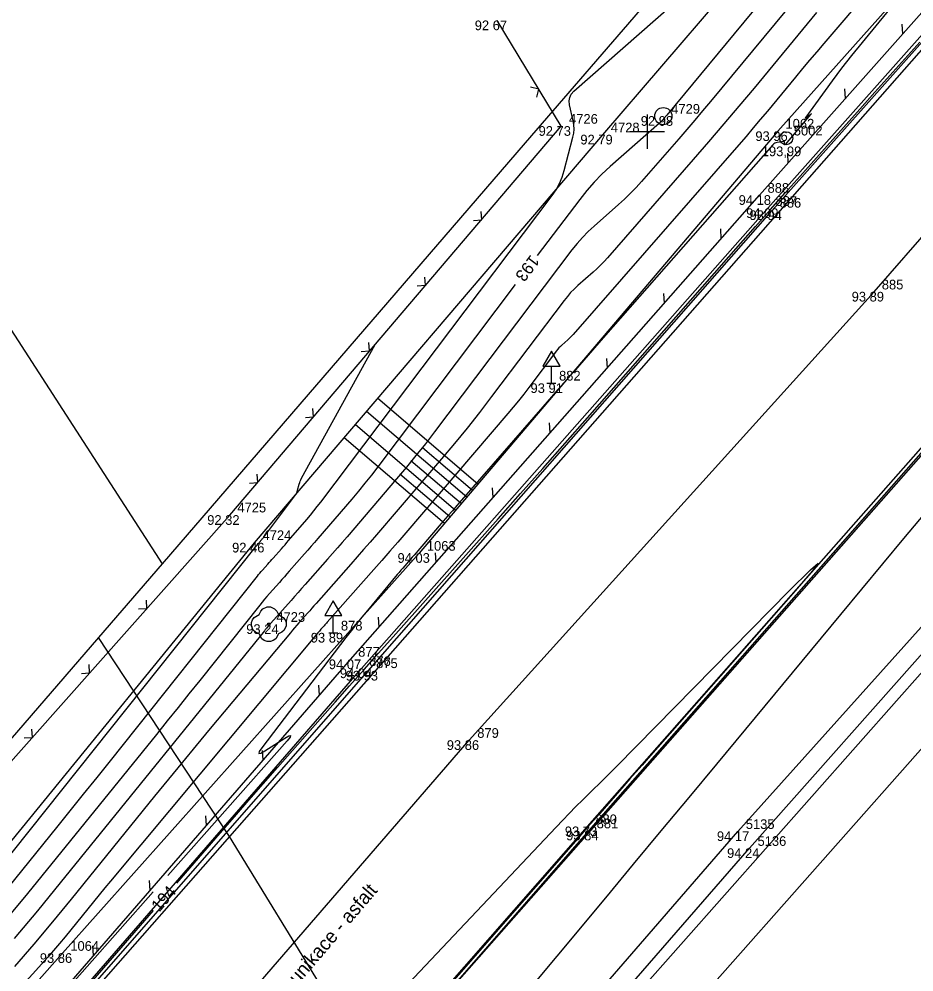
# Model space of a CAD drawing. Extents: x -711081 to -709338, y -1025122 to -1024092.
# Drawn here: x -709718.19 to -709692.27, y -1024424.34 to -1024396.74 of the extents above; entities that cross this region are included whole.
import ezdxf

# ---------------------------------------------------------------- set-up
doc = ezdxf.new("R2010")
doc.units = 0
for name, color, linetype in [('Ex_Contour Labels', 7, 'Continuous'), ('Ex_Major Contours', 7, 'Continuous'), ('Ex_Minor Contours', 7, 'Continuous'), ('Z_bodove_pole', 7, 'Continuous'), ('Z_bodove_pole_cisla', 7, 'Continuous'), ('Z_bodove_pole_vysky', 7, 'Continuous'), ('Z_body', 7, 'Continuous'), ('Z_body_cisla', 7, 'Continuous'), ('Z_body_vysky_redukovane', 7, 'Continuous'), ('Z_dopravni_znacky', 7, 'Continuous'), ('Z_hektometricka_sit', 7, 'Continuous'), ('Z_hrany_paty', 7, 'Continuous'), ('Z_katastr_hranice', 7, 'Continuous'), ('Z_katastr_vnitrni_kresba', 7, 'Continuous'), ('Z_komunikace', 7, 'Continuous'), ('Z_obruba', 7, 'Continuous'), ('Z_ploty', 7, 'Continuous'), ('Z_ploty_znacky', 7, 'Continuous'), ('Z_popisy', 7, 'Continuous'), ('Z_rozhranni', 7, 'Continuous'), ('Z_svodidla', 7, 'Continuous'), ('Z_svodidla_znacky', 7, 'Continuous'), ('Z_technicke_srafy', 7, 'Continuous'), ('Z_vdz12_prerusovana', 7, 'Continuous'), ('Z_zelen_jednotliva', 7, 'Continuous')]:
    doc.layers.add(name, color=color, linetype=linetype)

# ---------------------------------------------------------------- blocks, each defined once
blk = doc.blocks.new('POINT_DISPLAY')
blk.add_line((0, 0), (0, 0))
blk = doc.blocks.new('Z24')
for p, q in [((-0.42, 0.2), (-0.28, 0.28)), ((-0.28, 0.28), (-0.23, 0.38)), ((-0.23, 0.38), (-0.17, 0.45)), ((-0.17, 0.45), (-0.05, 0.5)), ((-0.05, 0.5), (0.05, 0.5)), ((0.05, 0.5), (0.17, 0.45)), ((0.17, 0.45), (0.23, 0.38)), ((0.23, 0.38), (0.28, 0.28)), ((0.28, 0.28), (0.42, 0.2)), ((-0.5, 0.05), (-0.47, 0.13)), ((-0.5, -0.05), (-0.5, 0.05)), ((-0.47, 0.13), (-0.42, 0.2)), ((-0.03, -0.03), (-0.03, 0.03)), ((-0.03, 0.03), (0.03, 0.03)), ((0.03, 0.03), (0.03, -0.03)), ((0.42, 0.2), (0.47, 0.13)), ((0.47, 0.13), (0.5, 0.05)), ((0.5, 0.05), (0.5, -0.05)), ((-0.45, -0.17), (-0.5, -0.05)), ((-0.38, -0.23), (-0.45, -0.17)), ((-0.28, -0.28), (-0.38, -0.23)), ((0.03, -0.03), (-0.03, -0.03)), ((0.38, -0.23), (0.28, -0.28)), ((0.45, -0.17), (0.38, -0.23)), ((0.5, -0.05), (0.45, -0.17)), ((-0.2, -0.42), (-0.28, -0.28)), ((-0.13, -0.47), (-0.2, -0.42)), ((-0.05, -0.5), (-0.13, -0.47)), ((0.05, -0.5), (-0.05, -0.5)), ((0.13, -0.47), (0.05, -0.5)), ((0.2, -0.42), (0.13, -0.47)), ((0.28, -0.28), (0.2, -0.42))]:
    blk.add_line(p, q)
blk = doc.blocks.new('Z10001')
blk.add_circle((0, 0), 0.25)
blk = doc.blocks.new('Z212')
for p, q in [((-0.17, 0.17), (0, 0)), ((0, 0), (0.17, 0.17))]:
    blk.add_line(p, q)
blk = doc.blocks.new('Z529')
blk.add_line((0, 0), (0.2, 0.2))
blk = doc.blocks.new('Z527')
for p, q in [((0, 0.93), (-0.25, 0.5)), ((0.25, 0.5), (0, 0.93)), ((-0.25, 0.5), (0.25, 0.5)), ((0, 0), (0, 0.5)), ((-0.13, 0), (0.13, 0))]:
    blk.add_line(p, q)
blk = doc.blocks.new('Z101')
for radius in [0.188, 0.0025]:
    blk.add_circle((0, 0), radius)

msp = doc.modelspace()

# ---------------------------------------------------------------- linework, layer by layer
at = {"layer": 'Ex_Major Contours'}
for points in [[(-709692.553, -1024391.207), (-709699.429, -1024399.519), (-709699.446, -1024399.539), (-709699.463, -1024399.559), (-709699.479, -1024399.579), (-709699.497, -1024399.598), (-709699.565, -1024399.677), (-709699.583, -1024399.696), (-709699.601, -1024399.715), (-709699.62, -1024399.733), (-709699.639, -1024399.751), (-709701.069, -1024401.009), (-709701.308, -1024401.23), (-709701.535, -1024401.462), (-709701.75, -1024401.706), (-709701.953, -1024401.961), (-709703.184, -1024403.592)], [(-709679.077, -1024395.707), (-709680.399, -1024397.22), (-709680.728, -1024397.599), (-709681.055, -1024397.98), (-709681.38, -1024398.363), (-709681.703, -1024398.748), (-709687.057, -1024405.183), (-709687.668, -1024405.917), (-709688.28, -1024406.651), (-709688.892, -1024407.384), (-709689.505, -1024408.118), (-709691.955, -1024411.05), (-709692.568, -1024411.784), (-709693.179, -1024412.518), (-709693.79, -1024413.253), (-709694.4, -1024413.988), (-709697.992, -1024418.324), (-709698.794, -1024419.292), (-709699.597, -1024420.259), (-709700.4, -1024421.225), (-709701.204, -1024422.191), (-709705.384, -1024427.211), (-709706.009, -1024427.937), (-709706.141, -1024428.08)], [(-709692.663, -1024396.063), (-709694.078, -1024397.798), (-709694.221, -1024397.977), (-709694.363, -1024398.158), (-709694.502, -1024398.341), (-709694.638, -1024398.526), (-709695.402, -1024399.582), (-709695.418, -1024399.606), (-709695.421, -1024399.616), (-709695.411, -1024399.612), (-709695.388, -1024399.595), (-709695.272, -1024399.498), (-709695.25, -1024399.48), (-709695.241, -1024399.476), (-709695.246, -1024399.485), (-709695.264, -1024399.507), (-709696.004, -1024400.371), (-709696.012, -1024400.379), (-709696.017, -1024400.38), (-709696.02, -1024400.375), (-709696.02, -1024400.364), (-709696.014, -1024400.306), (-709696.014, -1024400.293), (-709696.019, -1024400.285), (-709696.027, -1024400.281), (-709696.039, -1024400.282), (-709696.232, -1024400.314), (-709696.268, -1024400.323), (-709696.3, -1024400.337), (-709696.33, -1024400.357), (-709696.356, -1024400.383), (-709701.27, -1024405.974), (-709701.708, -1024406.474), (-709702.146, -1024406.974), (-709702.584, -1024407.474), (-709703.021, -1024407.975), (-709705.378, -1024410.676), (-709705.51, -1024410.828), (-709705.642, -1024410.981), (-709705.773, -1024411.133), (-709705.905, -1024411.286), (-709706.582, -1024412.077), (-709706.637, -1024412.141), (-709706.692, -1024412.204), (-709706.747, -1024412.267), (-709706.802, -1024412.329), (-709707.023, -1024412.58), (-709707.078, -1024412.643), (-709707.133, -1024412.706), (-709707.187, -1024412.769), (-709707.24, -1024412.833), (-709708.102, -1024413.868), (-709708.262, -1024414.062), (-709708.42, -1024414.259), (-709708.576, -1024414.457), (-709708.73, -1024414.657), (-709711.163, -1024417.85), (-709711.236, -1024417.959), (-709711.247, -1024418.011), (-709711.195, -1024418.005), (-709711.079, -1024417.941), (-709710.491, -1024417.569), (-709710.377, -1024417.504), (-709710.328, -1024417.495), (-709710.345, -1024417.541), (-709710.427, -1024417.644), (-709713.884, -1024421.547)], [(-709713.625, -1024421.771), (-709712.369, -1024420.322), (-709711.955, -1024419.845), (-709711.539, -1024419.369), (-709711.123, -1024418.894), (-709710.706, -1024418.419), (-709709.036, -1024416.523), (-709708.618, -1024416.05), (-709708.2, -1024415.577), (-709707.78, -1024415.104), (-709707.36, -1024414.632), (-709704.311, -1024411.212), (-709703.663, -1024410.484), (-709703.017, -1024409.755), (-709702.372, -1024409.025), (-709701.728, -1024408.293), (-709697.286, -1024403.233), (-709696.856, -1024402.745), (-709696.426, -1024402.258), (-709695.995, -1024401.771), (-709695.563, -1024401.285), (-709693.834, -1024399.344), (-709693.402, -1024398.859), (-709692.968, -1024398.375), (-709692.534, -1024397.891), (-709692.099, -1024397.408)], [(-709703.817, -1024404.43), (-709707.805, -1024409.71), (-709707.988, -1024409.948), (-709708.174, -1024410.184), (-709708.364, -1024410.416), (-709708.558, -1024410.645), (-709709.538, -1024411.79), (-709709.634, -1024411.901), (-709709.73, -1024412.012), (-709709.827, -1024412.123), (-709709.924, -1024412.234), (-709710.365, -1024412.733), (-709710.437, -1024412.814), (-709710.509, -1024412.895), (-709710.581, -1024412.977), (-709710.653, -1024413.058), (-709710.942, -1024413.382), (-709711.013, -1024413.463), (-709711.084, -1024413.546), (-709711.153, -1024413.629), (-709711.221, -1024413.714), (-709712.961, -1024415.897), (-709713.274, -1024416.289), (-709713.587, -1024416.68), (-709713.902, -1024417.071), (-709714.217, -1024417.461), (-709717.948, -1024422.067), (-709718.419, -1024422.641)], [(-709714.307, -1024422.024), (-709718.135, -1024426.346)], [(-709714.313, -1024422.565), (-709718.181, -1024427.029)]]:
    msp.add_lwpolyline(points, dxfattribs=at)
at = {"layer": 'Ex_Minor Contours'}
for points in [[(-709687.803, -1024389.17), (-709694.878, -1024397.442), (-709695.085, -1024397.685), (-709695.291, -1024397.929), (-709695.496, -1024398.174), (-709695.7, -1024398.42), (-709696.514, -1024399.404), (-709696.719, -1024399.649), (-709696.925, -1024399.893), (-709697.132, -1024400.136), (-709697.341, -1024400.377), (-709702.137, -1024405.872), (-709702.176, -1024405.915), (-709702.215, -1024405.956), (-709702.256, -1024405.996), (-709702.299, -1024406.034), (-709702.471, -1024406.186), (-709702.513, -1024406.225), (-709702.553, -1024406.265), (-709702.591, -1024406.308), (-709702.626, -1024406.353), (-709703.429, -1024407.415), (-709703.575, -1024407.606), (-709703.725, -1024407.795), (-709703.877, -1024407.982), (-709704.032, -1024408.166), (-709706.993, -1024411.622), (-709707.222, -1024411.889), (-709707.453, -1024412.155), (-709707.684, -1024412.42), (-709707.916, -1024412.683), (-709709.269, -1024414.214), (-709709.291, -1024414.239), (-709709.313, -1024414.264), (-709709.336, -1024414.29), (-709709.358, -1024414.315), (-709709.448, -1024414.416), (-709709.47, -1024414.441), (-709709.492, -1024414.466), (-709709.514, -1024414.492), (-709709.536, -1024414.518), (-709715.546, -1024421.71), (-709715.712, -1024421.91), (-709715.877, -1024422.11), (-709716.042, -1024422.312), (-709716.206, -1024422.513), (-709716.861, -1024423.322), (-709717.026, -1024423.523), (-709717.194, -1024423.721), (-709717.364, -1024423.918), (-709717.537, -1024424.112), (-709725.76, -1024433.2)], [(-709718.896, -1024422.372), (-709717.103, -1024420.158), (-709716.712, -1024419.675), (-709716.323, -1024419.192), (-709715.935, -1024418.707), (-709715.547, -1024418.222), (-709711.29, -1024412.879), (-709711.254, -1024412.833), (-709711.216, -1024412.788), (-709711.179, -1024412.744), (-709711.14, -1024412.7), (-709710.985, -1024412.526), (-709710.946, -1024412.483), (-709710.908, -1024412.439), (-709710.869, -1024412.396), (-709710.83, -1024412.352), (-709710.594, -1024412.084), (-709710.541, -1024412.025), (-709710.489, -1024411.965), (-709710.438, -1024411.905), (-709710.386, -1024411.845), (-709709.86, -1024411.231), (-709709.756, -1024411.108), (-709709.654, -1024410.983), (-709709.554, -1024410.857), (-709709.456, -1024410.729), (-709702.752, -1024401.852), (-709702.637, -1024401.683), (-709702.539, -1024401.505), (-709702.46, -1024401.318), (-709702.399, -1024401.123), (-709702.147, -1024400.156), (-709702.124, -1024400.039), (-709702.115, -1024399.923), (-709702.12, -1024399.806), (-709702.14, -1024399.689), (-709702.247, -1024399.221), (-709702.259, -1024399.108), (-709702.242, -1024399.006), (-709702.195, -1024398.912), (-709702.12, -1024398.828), (-709695.106, -1024392.661)], [(-709694.139, -1024394.26), (-709698.166, -1024399.128), (-709698.391, -1024399.399), (-709698.619, -1024399.668), (-709698.848, -1024399.936), (-709699.079, -1024400.203), (-709700.159, -1024401.441), (-709700.318, -1024401.616), (-709700.482, -1024401.786), (-709700.651, -1024401.951), (-709700.826, -1024402.11), (-709701.537, -1024402.735), (-709701.71, -1024402.895), (-709701.874, -1024403.063), (-709702.03, -1024403.24), (-709702.177, -1024403.425), (-709706.155, -1024408.692), (-709706.422, -1024409.04), (-709706.695, -1024409.384), (-709706.973, -1024409.724), (-709707.256, -1024410.06), (-709708.69, -1024411.734), (-709708.83, -1024411.897), (-709708.971, -1024412.06), (-709709.113, -1024412.222), (-709709.255, -1024412.384), (-709709.906, -1024413.121), (-709710.008, -1024413.236), (-709710.111, -1024413.352), (-709710.213, -1024413.467), (-709710.316, -1024413.582), (-709710.899, -1024414.237), (-709710.915, -1024414.256), (-709710.931, -1024414.274), (-709710.947, -1024414.293), (-709710.963, -1024414.311), (-709711.025, -1024414.386), (-709711.041, -1024414.405), (-709711.056, -1024414.424), (-709711.072, -1024414.443), (-709711.087, -1024414.462), (-709717.001, -1024421.763), (-709717.665, -1024422.572), (-709718.339, -1024423.371)], [(-709695.093, -1024396.55), (-709696.902, -1024398.737), (-709697.337, -1024399.259), (-709697.775, -1024399.778), (-709698.217, -1024400.294), (-709698.662, -1024400.807), (-709701.148, -1024403.656), (-709701.247, -1024403.765), (-709701.348, -1024403.871), (-709701.454, -1024403.973), (-709701.562, -1024404.072), (-709702.004, -1024404.46), (-709702.111, -1024404.56), (-709702.214, -1024404.664), (-709702.31, -1024404.774), (-709702.402, -1024404.889), (-709704.505, -1024407.674), (-709704.857, -1024408.132), (-709705.216, -1024408.585), (-709705.581, -1024409.033), (-709705.954, -1024409.474), (-709707.841, -1024411.678), (-709708.026, -1024411.893), (-709708.212, -1024412.107), (-709708.398, -1024412.321), (-709708.586, -1024412.534), (-709709.587, -1024413.667), (-709709.65, -1024413.738), (-709709.712, -1024413.808), (-709709.774, -1024413.878), (-709709.837, -1024413.949), (-709710.087, -1024414.23), (-709710.149, -1024414.3), (-709710.211, -1024414.371), (-709710.272, -1024414.442), (-709710.333, -1024414.514), (-709712.654, -1024417.292), (-709713.06, -1024417.78), (-709713.464, -1024418.27), (-709713.866, -1024418.76), (-709714.267, -1024419.253), (-709716.682, -1024422.235), (-709717.222, -1024422.892), (-709717.771, -1024423.542), (-709718.328, -1024424.185)], [(-709718.82, -1024421.408), (-709711.359, -1024412.044), (-709711.349, -1024412.031), (-709711.338, -1024412.019), (-709711.301, -1024411.977), (-709711.263, -1024411.934), (-709711.249, -1024411.918), (-709711.234, -1024411.901), (-709711.162, -1024411.816), (-709711.147, -1024411.799), (-709711.133, -1024411.782), (-709711.119, -1024411.765), (-709711.106, -1024411.747), (-709710.202, -1024410.551), (-709710.177, -1024410.513), (-709710.155, -1024410.473), (-709710.137, -1024410.432), (-709710.124, -1024410.388), (-709710.078, -1024410.211), (-709710.065, -1024410.167), (-709710.049, -1024410.124), (-709710.031, -1024410.082), (-709710.01, -1024410.041), (-709707.875, -1024406.162)], [(-709710.375, -1024428.346), (-709702.634, -1024420.146), (-709702.444, -1024419.946), (-709702.253, -1024419.749), (-709702.06, -1024419.552), (-709701.865, -1024419.357), (-709701.082, -1024418.582), (-709700.887, -1024418.387), (-709700.692, -1024418.193), (-709700.498, -1024417.997), (-709700.305, -1024417.801), (-709695.87, -1024413.296), (-709695.262, -1024412.689), (-709695.043, -1024412.501), (-709695.215, -1024412.733), (-709695.776, -1024413.383), (-709699.971, -1024418.152), (-709700.147, -1024418.352), (-709700.322, -1024418.551), (-709700.497, -1024418.751), (-709700.673, -1024418.951), (-709701.373, -1024419.752), (-709701.723, -1024420.152), (-709702.073, -1024420.552), (-709708.854, -1024428.303)]]:
    msp.add_lwpolyline(points, dxfattribs=at)
at = {"layer": 'Z_hektometricka_sit'}
for p, q in [((-709700, -1024399.5), (-709700, -1024400.5)), ((-709700.5, -1024400), (-709699.5, -1024400))]:
    msp.add_line(p, q, dxfattribs=at)
at = {"layer": 'Z_hrany_paty'}
for p, q in [((-709701.28, -1024400.09), (-709690.84, -1024387.91)), ((-709685.92, -1024388.43), (-709696.21, -1024399.99)), ((-709696.21, -1024399.99), (-709706.6, -1024412.21)), ((-709711.37, -1024411.91), (-709701.28, -1024400.09)), ((-709720.26, -1024422.81), (-709711.37, -1024411.91)), ((-709706.6, -1024412.21), (-709716.94, -1024423.8)), ((-709716.94, -1024423.8), (-709726.88, -1024435.04))]:
    msp.add_line(p, q, dxfattribs=at)
at = {"layer": 'Z_katastr_hranice'}
for p, q in [((-709753.46, -1024351.56), (-709714.05, -1024412.52)), ((-709696.59, -1024392.28), (-709703.53, -1024400.32)), ((-709673.65, -1024394.88), (-709692.7, -1024416.4)), ((-709703.53, -1024400.32), (-709714.05, -1024412.52)), ((-709714.05, -1024412.52), (-709715.89, -1024414.65)), ((-709715.89, -1024414.65), (-709736.21, -1024438.17)), ((-709712.1, -1024420.42), (-709715.89, -1024414.65)), ((-709692.7, -1024416.4), (-709705.62, -1024430.99)), ((-709707.87, -1024427.32), (-709712.1, -1024420.42))]:
    msp.add_line(p, q, dxfattribs=at)
at = {"layer": 'Z_katastr_vnitrni_kresba'}
for p, q in [((-709682.58, -1024386.85), (-709712.1, -1024420.42)), ((-709704.82, -1024432.3), (-709667.73, -1024390.39)), ((-709707.87, -1024427.32), (-709676.58, -1024391.83)), ((-709712.1, -1024420.42), (-709725.38, -1024435.5))]:
    msp.add_line(p, q, dxfattribs=at)
at = {"layer": 'Z_komunikace'}
for p, q in [((-709696.38, -1024402.28), (-709686.02, -1024390.63)), ((-709708.08, -1024415.62), (-709696.38, -1024402.28)), ((-709697.03, -1024420.76), (-709683.17, -1024405.12)), ((-709701.73, -1024420.13), (-709690.53, -1024407.43)), ((-709719.72, -1024428.91), (-709708.08, -1024415.62)), ((-709713.34, -1024433.37), (-709701.73, -1024420.13)), ((-709710.24, -1024435.89), (-709697.03, -1024420.76))]:
    msp.add_line(p, q, dxfattribs=at)
at = {"layer": 'Z_obruba'}
for p, q in [((-709696.5, -1024402.22), (-709686.15, -1024390.56)), ((-709708.27, -1024415.55), (-709696.5, -1024402.22)), ((-709701.69, -1024420.25), (-709690.47, -1024407.5)), ((-709719.85, -1024428.88), (-709708.27, -1024415.55)), ((-709713.42, -1024433.69), (-709701.69, -1024420.25))]:
    msp.add_line(p, q, dxfattribs=at)
at = {"layer": 'Z_ploty'}
for p, q in [((-709702.49, -1024399.84), (-709704.34, -1024396.78)), ((-709712.09, -1024411.11), (-709702.49, -1024399.84)), ((-709721.96, -1024422.22), (-709712.09, -1024411.11))]:
    msp.add_line(p, q, dxfattribs=at)
at = {"layer": 'Z_rozhranni'}
for p, q in [((-709697.37, -1024420.27), (-709683.5, -1024404.8)), ((-709710.61, -1024435.54), (-709697.37, -1024420.27))]:
    msp.add_line(p, q, dxfattribs=at)
at = {"layer": 'Z_svodidla'}
for p, q in [((-709696.74, -1024401.84), (-709686.54, -1024390.35)), ((-709708.59, -1024415.29), (-709696.74, -1024401.84)), ((-709720.14, -1024428.59), (-709708.59, -1024415.29))]:
    msp.add_line(p, q, dxfattribs=at)
at = {"layer": 'Z_technicke_srafy'}
for p, q in [((-709704.9, -1024410.21), (-709707.8, -1024407.73)), ((-709705.22, -1024410.59), (-709708.13, -1024408.11)), ((-709705.55, -1024410.97), (-709708.45, -1024408.49)), ((-709705.87, -1024411.35), (-709708.78, -1024408.87)), ((-709705.06, -1024410.4), (-709706.51, -1024409.16)), ((-709705.38, -1024410.78), (-709706.84, -1024409.54)), ((-709705.71, -1024411.16), (-709707.16, -1024409.92))]:
    msp.add_line(p, q, dxfattribs=at)
at = {"layer": 'Z_vdz12_prerusovana'}
for p, q in [((-709693.42, -1024404.64), (-709683.54, -1024393.3)), ((-709705.15, -1024417.63), (-709693.42, -1024404.64)), ((-709716.33, -1024430.53), (-709705.15, -1024417.63))]:
    msp.add_line(p, q, dxfattribs=at)

# ---------------------------------------------------------------- block references
at = {"layer": 'Z_bodove_pole'}
msp.add_blockref('Z101', (-709695.97, -1024400.19), dxfattribs=at)
at = {"layer": 'Z_body'}
for p in [(-709704.34, -1024396.78), (-709699.53, -1024399.55), (-709702.49, -1024399.84), (-709696.21, -1024399.99), (-709701.28, -1024400.09), (-709695.97, -1024400.19), (-709696.74, -1024401.84), (-709696.5, -1024402.22), (-709696.38, -1024402.28), (-709693.42, -1024404.64), (-709702.77, -1024407.29), (-709712.09, -1024411.11), (-709711.37, -1024411.91), (-709706.6, -1024412.21), (-709710.96, -1024414.27), (-709709.09, -1024414.52), (-709708.59, -1024415.29), (-709708.27, -1024415.55), (-709708.08, -1024415.62), (-709705.15, -1024417.63), (-709701.73, -1024420.13), (-709701.69, -1024420.25), (-709697.37, -1024420.27), (-709697.03, -1024420.76), (-709716.94, -1024423.8)]:
    msp.add_blockref('POINT_DISPLAY', p, dxfattribs=at)
at = {"layer": 'Z_dopravni_znacky'}
for p in [(-709702.77, -1024407.29), (-709709.09, -1024414.52)]:
    msp.add_blockref('Z527', p, dxfattribs=at)
at = {"layer": 'Z_ploty_znacky'}
for p, rotation in [((-709703.14, -1024398.77), 121.19999999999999), ((-709704.79, -1024402.55), 49.6), ((-709706.42, -1024404.45), 49.6), ((-709708.04, -1024406.35), 49.6), ((-709709.66, -1024408.26), 49.6), ((-709711.28, -1024410.16), 49.6), ((-709714.49, -1024413.81), 48.400000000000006), ((-709716.15, -1024415.68), 48.400000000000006), ((-709717.81, -1024417.55), 48.400000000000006)]:
    msp.add_blockref('Z212', p, dxfattribs=dict(at, rotation=rotation))
at = {"layer": 'Z_svodidla_znacky'}
for p, rotation in [((-709692.59, -1024397.17), 48.400000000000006), ((-709694.25, -1024399.04), 48.400000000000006), ((-709695.91, -1024400.91), 48.400000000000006), ((-709697.85, -1024403.1), 48.6), ((-709699.5, -1024404.97), 48.6), ((-709701.15, -1024406.85), 48.6), ((-709702.81, -1024408.72), 48.6), ((-709704.46, -1024410.6), 48.6), ((-709706.11, -1024412.48), 48.6), ((-709707.76, -1024414.35), 48.6), ((-709709.49, -1024416.32), 48.99999999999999), ((-709711.12, -1024418.21), 48.99999999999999), ((-709712.76, -1024420.1), 48.99999999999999), ((-709714.4, -1024421.98), 48.99999999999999), ((-709716.04, -1024423.87), 48.99999999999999)]:
    msp.add_blockref('Z529', p, dxfattribs=dict(at, rotation=rotation))
at = {"layer": 'Z_zelen_jednotliva'}
for name, p in [('Z10001', (-709699.53, -1024399.55)), ('Z24', (-709710.96, -1024414.27))]:
    msp.add_blockref(name, p, dxfattribs=at)

# ---------------------------------------------------------------- texts
at = {"layer": 'Ex_Contour Labels'}
for s, rotation, p in [('193', 232.9387, (-709703.368, -1024403.545)), ('194', 49.0861, (-709714.133, -1024422.624))]:
    msp.add_text(s, height=0.35, rotation=rotation, dxfattribs=at).set_placement(p)
at = {"layer": 'Z_bodove_pole_cisla'}
msp.add_text('5002', height=0.28, dxfattribs=at).set_placement((-709695.75, -1024400.11))
at = {"layer": 'Z_bodove_pole_vysky'}
msp.add_text('193,99', height=0.28, dxfattribs=at).set_placement((-709696.677, -1024400.71))
at = {"layer": 'Z_body_cisla'}
for s, p in [('4729', (-709699.3, -1024399.48)), ('4726', (-709702.26, -1024399.77)), ('4728', (-709701.05, -1024400.02)), ('1062', (-709695.99, -1024399.91)), ('888', (-709696.51, -1024401.77)), ('887', (-709696.28, -1024402.15)), ('886', (-709696.16, -1024402.2)), ('885', (-709693.2, -1024404.57)), ('882', (-709702.55, -1024407.21)), ('4725', (-709711.87, -1024411.03)), ('4724', (-709711.14, -1024411.83)), ('1063', (-709706.38, -1024412.14)), ('4723', (-709710.74, -1024414.2)), ('878', (-709708.87, -1024414.45)), ('877', (-709708.37, -1024415.21)), ('876', (-709708.05, -1024415.48)), ('875', (-709707.85, -1024415.54)), ('879', (-709704.92, -1024417.56)), ('880', (-709701.5, -1024420.06)), ('881', (-709701.46, -1024420.18)), ('5135', (-709697.14, -1024420.2)), ('5136', (-709696.8, -1024420.69)), ('1064', (-709716.71, -1024423.73))]:
    msp.add_text(s, height=0.28, dxfattribs=at).set_placement(p)
at = {"layer": 'Z_body_vysky_redukovane'}
for s, p in [('92 67', (-709704.993, -1024397.06)), ('92 98', (-709700.183, -1024399.83)), ('92 73', (-709703.143, -1024400.12)), ('93 96', (-709696.863, -1024400.27)), ('92 79', (-709701.933, -1024400.37)), ('94 18', (-709697.347, -1024402.12)), ('94 09', (-709697.13, -1024402.5)), ('93 94', (-709697.033, -1024402.56)), ('93 89', (-709694.073, -1024404.92)), ('93 91', (-709703.377, -1024407.57)), ('92 32', (-709712.743, -1024411.39)), ('92 46', (-709712.023, -1024412.19)), ('94 03', (-709707.23, -1024412.49)), ('93 24', (-709711.613, -1024414.55)), ('93 89', (-709709.743, -1024414.8)), ('94 07', (-709709.22, -1024415.57)), ('94 04', (-709708.9, -1024415.83)), ('93 93', (-709708.733, -1024415.9)), ('93 86', (-709705.803, -1024417.91)), ('93 73', (-709702.383, -1024420.41)), ('93 84', (-709702.343, -1024420.53)), ('94 17', (-709697.977, -1024420.55)), ('94 24', (-709697.683, -1024421.04)), ('93 86', (-709717.593, -1024424.08))]:
    msp.add_text(s, height=0.28, dxfattribs=at).set_placement(p)
at = {"layer": 'Z_popisy'}
msp.add_text('Komunikace - asfalt', height=0.4, rotation=49.5, dxfattribs=at).set_placement((-709710.84, -1024425.57))

doc.saveas('drawing.dxf')
